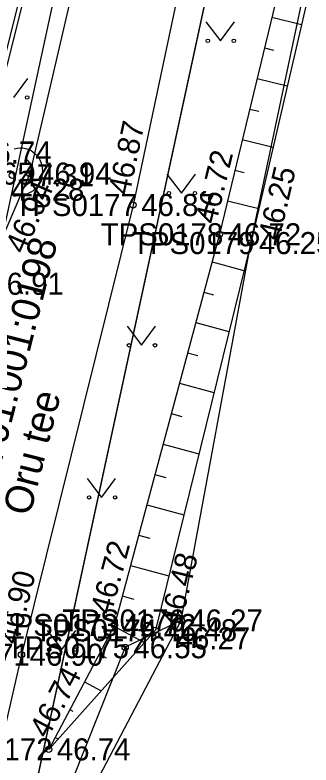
# Model space of a CAD drawing. Extents: x 551623 to 559850, y 6561220 to 6567135.
# Drawn here: x 557155.4 to 557164.83, y 6565257.94 to 6565281.78 of the extents above; entities that cross this region are included whole.
import ezdxf

# ---------------------------------------------------------------- set-up
doc = ezdxf.new("R2010")
doc.units = 0
for name, color, linetype in [('HALJASTUS', 7, 'Continuous'), ('KORGUS-EH2000', 7, 'Continuous'), ('MOOTKORG-EH2000', 7, 'Continuous'), ('MOOTMPUNKT', 7, 'Continuous'), ('MOOTNR', 7, 'Continuous'), ('MOOTPIIR', 7, 'Continuous'), ('MPKAABEL', 7, 'Continuous'), ('PIIR', 7, 'Continuous'), ('RELJEEF', 7, 'Continuous'), ('TEE', 7, 'Continuous'), ('VTRASS', 7, 'Continuous')]:
    doc.layers.add(name, color=color, linetype=linetype)

msp = doc.modelspace()

# ---------------------------------------------------------------- linework, layer by layer
at = {"layer": 'HALJASTUS'}
for p, q in [((557161.484, 6565281.562), (557161.948, 6565280.956)), ((557161.948, 6565280.956), (557162.393, 6565281.562)), ((557155.364, 6565279.152), (557155.809, 6565279.758)), ((557160.245, 6565276.718), (557160.708, 6565276.112)), ((557160.708, 6565276.112), (557161.154, 6565276.718)), ((557158.973, 6565271.883), (557159.436, 6565271.276)), ((557159.436, 6565271.276), (557159.882, 6565271.883)), ((557157.701, 6565267.047), (557158.165, 6565266.441)), ((557158.165, 6565266.441), (557158.61, 6565267.047)), ((557156.43, 6565262.212), (557156.893, 6565261.605)), ((557156.893, 6565261.605), (557157.339, 6565262.212))]:
    msp.add_line(p, q, dxfattribs=at)
msp.add_lwpolyline([(557160.696, 6565262.531), (557158.913, 6565261.679), (557154.696, 6565251.141), (557152.94, 6565245.148), (557151.992, 6565240.795)], dxfattribs=at)
for centre in [(557161.547, 6565280.956), (557162.376, 6565280.956), (557155.791, 6565279.152), (557160.307, 6565276.112), (557161.136, 6565276.112), (557159.035, 6565271.276), (557159.864, 6565271.276), (557157.764, 6565266.441), (557158.593, 6565266.441), (557156.492, 6565261.605), (557157.321, 6565261.605)]:
    msp.add_circle(centre, 0.055, dxfattribs=at)
at = {"layer": 'KORGUS-EH2000'}
for centre in [(557155.878, 6565276.734), (557159.166, 6565275.735), (557161.915, 6565274.805), (557162.911, 6565274.526), (557158.571, 6565262.386), (557160.696, 6565262.531), (557159.878, 6565262.22), (557155.612, 6565261.442), (557156.478, 6565258.433)]:
    msp.add_circle(centre, 0.1, dxfattribs=at)
at = {"layer": 'MOOTMPUNKT'}
for centre in [(557155.319, 6565276.68), (557155.878, 6565276.734), (557159.166, 6565275.735), (557161.915, 6565274.805), (557162.911, 6565274.526), (557158.571, 6565262.386), (557160.696, 6565262.531), (557159.878, 6565262.22), (557158.913, 6565261.679), (557155.612, 6565261.442), (557156.478, 6565258.433)]:
    msp.add_circle(centre, 0.1, dxfattribs=at)
at = {"layer": 'MOOTPIIR'}
msp.add_lwpolyline([(557125.586, 6565124.718), (557129.321, 6565141.63), (557134.857, 6565166.343), (557137.424, 6565178.794), (557142.637, 6565203.979), (557146.779, 6565223.847), (557149.968, 6565239.204), (557152.94, 6565245.148), (557154.696, 6565251.141), (557160.696, 6565262.531), (557162.911, 6565274.526), (557177.821, 6565344.825), (557178.178, 6565346.672), (557182.564, 6565371.994), (557182.939, 6565377.409), (557185.371, 6565384.3)], dxfattribs=at)
at = {"layer": 'MPKAABEL'}
for points in [[(557149.438, 6565271.437), (557149.623, 6565271.124), (557152.126, 6565270.16), (557152.958, 6565270.279), (557153.322, 6565270.931), (557154.173, 6565276.296), (557155.659, 6565282.151), (557161.107, 6565307.801), (557162.985, 6565315.724), (557164.278, 6565321.558), (557167.916, 6565336.385), (557170.245, 6565351.252), (557171.041, 6565354.244), (557171.847, 6565358.232), (557173.027, 6565364.102), (557174.728, 6565372.78), (557175.522, 6565373.851), (557181.919, 6565378.387), (557182.806, 6565379.998), (557183.139, 6565382.106)], [(557170.286, 6565353.987), (557170.73, 6565353.659), (557170.099, 6565351.283), (557167.769, 6565336.415), (557164.132, 6565321.592), (557162.839, 6565315.757), (557160.961, 6565307.834), (557155.513, 6565282.185), (557154.026, 6565276.327), (557153.178, 6565270.98), (557152.863, 6565270.417), (557152.143, 6565270.314), (557149.639, 6565271.279), (557149.438, 6565271.437)]]:
    msp.add_lwpolyline(points, dxfattribs=at)
at = {"layer": 'PIIR'}
for points in [[(557185.44, 6565385.02), (557181.84, 6565376.33), (557156.06, 6565257.24), (557142.45, 6565253.92), (557145.95, 6565270.23), (557148.7, 6565271.45), (557155.36, 6565302.23), (557166.6, 6565354.15), (557169.97, 6565369.7), (557178.6, 6565401.44)], [(557946.3, 6565071.8), (557149.85, 6565228.01), (557142.45, 6565253.92), (557156.06, 6565257.24), (557180.33, 6565369.34), (557588.3, 6565279.69)]]:
    msp.add_lwpolyline(points, dxfattribs=at)
at = {"layer": 'RELJEEF'}
for p, q in [((557163.585, 6565281.703), (557164.531, 6565281.473)), ((557163.35, 6565280.731), (557163.636, 6565280.661)), ((557163.114, 6565279.759), (557164.077, 6565279.526)), ((557162.879, 6565278.787), (557163.17, 6565278.716)), ((557162.644, 6565277.815), (557163.623, 6565277.578)), ((557162.408, 6565276.843), (557162.704, 6565276.771)), ((557162.173, 6565275.871), (557163.169, 6565275.63)), ((557161.937, 6565274.899), (557162.239, 6565274.826)), ((557161.68, 6565273.933), (557162.697, 6565273.659)), ((557161.42, 6565272.967), (557161.731, 6565272.884)), ((557161.16, 6565272.002), (557162.219, 6565271.717)), ((557160.9, 6565271.036), (557161.224, 6565270.949)), ((557160.64, 6565270.071), (557161.74, 6565269.774)), ((557160.38, 6565269.105), (557160.716, 6565269.015)), ((557160.12, 6565268.139), (557161.261, 6565267.832)), ((557159.86, 6565267.174), (557160.208, 6565267.08)), ((557159.6, 6565266.208), (557160.782, 6565265.89)), ((557159.34, 6565265.243), (557159.701, 6565265.145)), ((557159.08, 6565264.277), (557160.304, 6565263.947)), ((557158.82, 6565263.311), (557159.193, 6565263.211)), ((557158.551, 6565262.349), (557159.529, 6565261.831)), ((557158.083, 6565261.465), (557158.31, 6565261.345)), ((557157.615, 6565260.582), (557158.152, 6565260.298)), ((557157.147, 6565259.698), (557157.242, 6565259.648)), ((557156.679, 6565258.814), (557156.775, 6565258.764))]:
    msp.add_line(p, q, dxfattribs=at)
for points in [[(557178.911, 6565355.821), (557176.54, 6565345.033), (557171.305, 6565323.549), (557167.725, 6565305.476), (557165.653, 6565297.798), (557164.005, 6565289.382), (557164.699, 6565286.3), (557161.915, 6565274.805), (557158.571, 6565262.386), (557156.478, 6565258.433)], [(557178.911, 6565355.821), (557177.821, 6565344.825), (557173.165, 6565323.158), (557168.832, 6565304.716), (557167.136, 6565297.497), (557165.594, 6565290.304), (557165.703, 6565286.496), (557162.911, 6565274.526), (557159.878, 6565262.22), (557156.478, 6565258.433)], [(557155.383, 6565277.517), (557155.472, 6565277.544), (557155.568, 6565277.555), (557155.652, 6565277.551), (557155.738, 6565277.535), (557155.815, 6565277.511), (557155.915, 6565277.464), (557155.977, 6565277.425), (557156.059, 6565277.357), (557156.115, 6565277.296), (557156.173, 6565277.214), (557156.206, 6565277.152), (557156.238, 6565277.071), (557156.261, 6565276.987), (557156.273, 6565276.906), (557156.278, 6565276.821), (557156.275, 6565276.73), (557156.261, 6565276.634), (557156.236, 6565276.545), (557156.197, 6565276.45), (557156.155, 6565276.376), (557156.101, 6565276.303), (557156.042, 6565276.239), (557155.986, 6565276.19), (557155.913, 6565276.141), (557155.827, 6565276.097), (557155.753, 6565276.07), (557155.651, 6565276.044), (557155.515, 6565276.024), (557155.358, 6565276.01)], [(557155.679, 6565276.265), (557155.722, 6565276.31), (557155.79, 6565276.383), (557155.858, 6565276.456), (557155.926, 6565276.53), (557155.982, 6565276.612), (557156.007, 6565276.708), (557156.007, 6565276.808), (557155.986, 6565276.906), (557155.944, 6565276.996), (557155.881, 6565277.074), (557155.815, 6565277.149), (557155.749, 6565277.224)]]:
    msp.add_lwpolyline(points, dxfattribs=at)
at = {"layer": 'TEE'}
for points in [[(557183.232, 6565387.747), (557180.476, 6565375.389), (557176.433, 6565355.878), (557173.633, 6565342.83), (557169.356, 6565323.163), (557165.886, 6565305.625), (557164.412, 6565298.226), (557161.398, 6565286.244), (557159.166, 6565275.735), (557155.612, 6565261.442), (557154.287, 6565255.68), (557153.253, 6565254.112)], [(557166.544, 6565323.76), (557162.831, 6565306.498), (557161.125, 6565299.533), (557158.346, 6565287.356), (557155.878, 6565276.734), (557154.358, 6565273.233), (557152.664, 6565270.833), (557150.951, 6565269.861), (557148.006, 6565270.795), (557146.699, 6565268.321), (557148.632, 6565266.384), (557148.953, 6565264.866), (557147.773, 6565261.049), (557147.574, 6565256.736), (557148.875, 6565255.877), (557151.599, 6565254.043), (557153.253, 6565254.112)]]:
    msp.add_lwpolyline(points, dxfattribs=at)
at = {"layer": 'VTRASS'}
msp.add_lwpolyline([(557074.832, 6565487.185), (557086.837, 6565478.124), (557098.322, 6565467.615), (557113.182, 6565455.735), (557132.832, 6565440.255), (557143.572, 6565430.685), (557150.882, 6565422.295), (557154.292, 6565417.165), (557161.032, 6565403.465), (557169.662, 6565382.045), (557172.292, 6565370.285), (557172.182, 6565358.175), (557171.032, 6565351.615), (557169.532, 6565344.075), (557162.002, 6565307.055), (557155.322, 6565276.245), (557152.172, 6565261.595), (557151.382, 6565257.755)], dxfattribs=at)

# ---------------------------------------------------------------- texts
at = {"layer": 'KORGUS-EH2000'}
for s, rotation, p in [(' 46.87', 78.0107, (557158.995, 6565275.771)), (' 46.72', 76.384, (557161.745, 6565274.846)), (' 46.25', 76.8709, (557163.763, 6565274.327)), (' 46.94', 66.5389, (557155.605, 6565273.907)), (' 46.72', 74.9296, (557158.402, 6565262.432)), (' 46.48', 76.1532, (557160.615, 6565262.05)), (' 46.90', 76.0379, (557155.442, 6565261.484)), (' 46.74', 62.1025, (557156.323, 6565258.515))]:
    msp.add_text(s, height=0.7, rotation=rotation, dxfattribs=at).set_placement(p)
msp.add_text(' 46.27', height=0.7, dxfattribs=at).set_placement((557160.293, 6565261.614))
at = {"layer": 'MOOTKORG-EH2000'}
for s, p in [(' 46.74', (557153.97, 6565277.055)), (' 47.31', (557155.319, 6565276.33)), (' 46.94', (557155.878, 6565276.384)), (' 47.28', (557155.013, 6565275.874)), (' 46.87', (557159.166, 6565275.385)), (' 46.72', (557161.915, 6565274.455)), (' 46.25', (557162.911, 6565274.176)), (' 46.91', (557154.358, 6565272.883)), (' 46.72', (557158.571, 6565262.036)), (' 46.27', (557160.696, 6565262.181)), (' 46.48', (557159.878, 6565261.87)), (' 46.55', (557158.913, 6565261.329)), (' 46.90', (557155.612, 6565261.092)), (' 46.74', (557156.478, 6565258.083))]:
    msp.add_text(s, height=0.7, dxfattribs=at).set_placement(p)
at = {"layer": 'MOOTNR'}
for s, p in [('TPS0165 ', (557152.098, 6565276.384)), ('TPS0177 ', (557155.386, 6565275.385)), ('TPS0178 ', (557158.135, 6565274.455)), ('TPS0179 ', (557159.131, 6565274.176)), ('TPS0173 ', (557154.791, 6565262.036)), ('TPS0176 ', (557156.916, 6565262.181)), ('TPS0174 ', (557156.028, 6565261.87)), ('TPS0175 ', (557155.134, 6565261.329)), ('TPS0171 ', (557151.973, 6565261.092)), ('TPS0172 ', (557152.698, 6565258.083))]:
    msp.add_text(s, height=0.7, dxfattribs=at).set_placement(p)
at = {"layer": 'PIIR'}
for s, p in [('33701:001:0198', (557154.62, 6565266.141)), ('Oru tee', (557155.88, 6565265.82))]:
    msp.add_text(s, height=0.9, rotation=75.7058, dxfattribs=at).set_placement(p)

doc.saveas('drawing.dxf')
